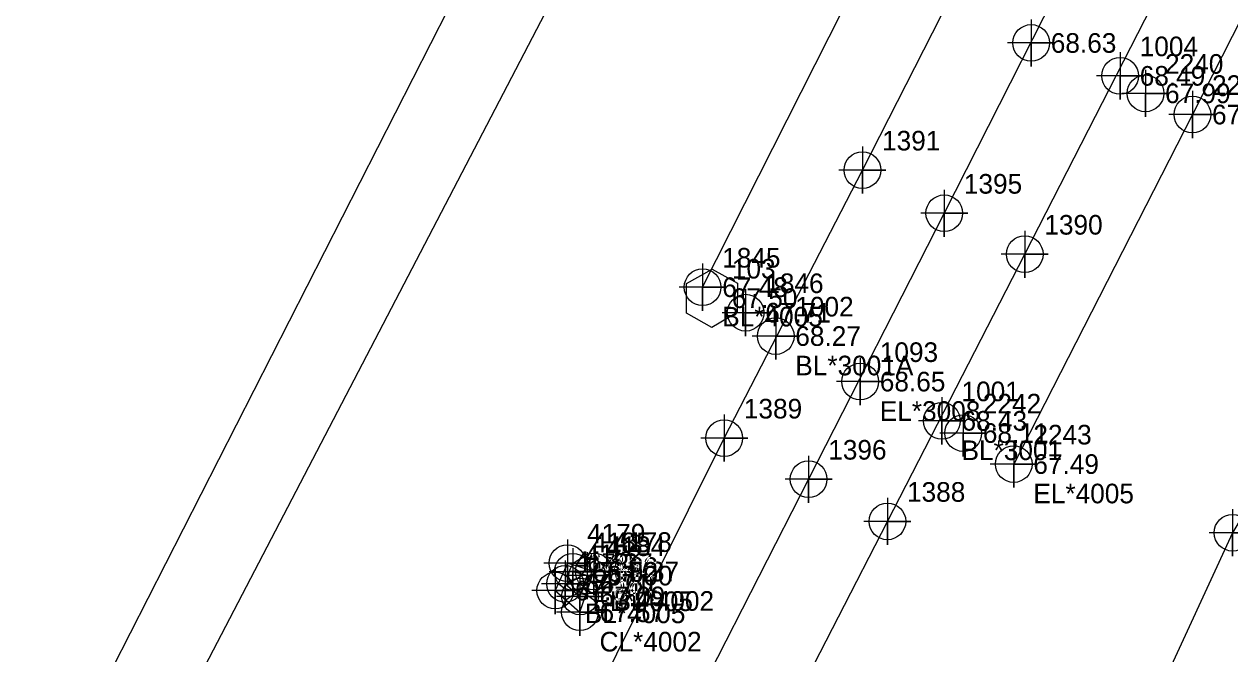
# Model space of a CAD drawing. Extents: x 2062781 to 2066835, y 358981 to 366501.
# Drawn here: x 2065768.5 to 2065922.3, y 364975.6 to 365055.9 of the extents above; entities that cross this region are included whole.
import ezdxf

# ---------------------------------------------------------------- set-up
doc = ezdxf.new("R2010")
doc.units = 0
for name, color, linetype in [('CTL GPS Vertical CELL', 7, 'Continuous'), ('CTL GPS Vertical Cogo Elevation', 7, 'Continuous'), ('CTL GPS Vertical Cogo Number', 7, 'Continuous'), ('Exist DTM Breakline', 7, 'Continuous'), ('Exist DTM Breakline Cogo Comment', 7, 'Continuous'), ('Exist DTM Breakline Cogo Elevation', 7, 'Continuous'), ('Exist DTM Breakline Cogo Number', 7, 'Continuous'), ('Exist DTM Breakline Cogo Point CELL', 7, 'Continuous'), ('Exist DTM Crownline', 7, 'Continuous'), ('Exist DTM Crownline Cogo Comment', 7, 'Continuous'), ('Exist DTM Crownline Cogo Elevation', 7, 'Continuous'), ('Exist DTM Crownline Cogo Number', 7, 'Continuous'), ('Exist DTM Crownline Cogo Point CELL', 7, 'Continuous'), ('Exist DTM Regular Point CELL', 7, 'Continuous'), ('Exist DTM Regular Point Cogo Elevation', 7, 'Continuous'), ('Exist DTM Regular Point Cogo Number', 7, 'Continuous'), ('Exist DTM Ridgeline', 7, 'Continuous'), ('Exist DTM Ridgeline Cogo Comment', 7, 'Continuous'), ('Exist DTM Ridgeline Cogo Elevation', 7, 'Continuous'), ('Exist DTM Ridgeline Cogo Number', 7, 'Continuous'), ('Exist DTM Ridgeline Cogo Point CELL', 7, 'Continuous'), ('Exist Roads EOP', 7, 'Continuous'), ('Exist Roads EOP Cogo Comment', 7, 'Continuous'), ('Exist Roads EOP Cogo Elevation', 7, 'Continuous'), ('Exist Roads EOP Cogo Number', 7, 'Continuous'), ('Exist Roads EOP Cogo Point CELL', 7, 'Continuous'), ('Exist Roads Soil', 7, 'Continuous')]:
    doc.layers.add(name, color=color, linetype=linetype)

msp = doc.modelspace()

# ---------------------------------------------------------------- linework, layer by layer
at = {"layer": 'CTL GPS Vertical CELL'}
msp.add_line((2065856.24, 365020.97), (2065856.24, 365020.97), dxfattribs=at)
msp.add_lwpolyline([(2065853, 365022.84), (2065856.25, 365024.65), (2065859.5, 365022.87), (2065859.45, 365019.14), (2065856.2, 365017.25), (2065853, 365019.07)], close=True, dxfattribs=at)
at = {"layer": 'Exist DTM Breakline'}
for points in [[(2066391.6, 365972.89), (2066361.73, 365914.52), (2066331.12, 365854.95), (2066302.46, 365802.64), (2066279.52, 365756.79), (2066256.07, 365710.47), (2066233.12, 365662.29), (2066208.82, 365616.84), (2066185.2, 365570.46), (2066159.54, 365522.1), (2066137.86, 365478.97), (2066113.47, 365429.54), (2066089.97, 365381.51), (2066063.32, 365330.49), (2066038.93, 365282.51), (2066014.92, 365234.83), (2065991.3, 365189.77), (2065966.18, 365140.63), (2065942.83, 365094.21), (2065917.49, 365044.37), (2065894.71, 364999.83)], [(2065855.04, 365022.37), (2065881.96, 365075.62), (2065912.8, 365134.88), (2065934.54, 365180.29), (2065958.76, 365228.22), (2065982.22, 365275.67), (2066005.39, 365319.97), (2066028.56, 365365.33), (2066047.41, 365403.57), (2066072.23, 365451.4), (2066094.41, 365496.9), (2066117.74, 365542.01), (2066140.9, 365588.6), (2066164.03, 365634.27), (2066187.25, 365680.45), (2066209.45, 365725.39), (2066232.88, 365773.48), (2066256.9, 365819.9), (2066281.9, 365870.6), (2066303.63, 365917.65)], [(2065837.52, 364984.56), (2065839.41, 364982.97), (2065840.34, 364985.62), (2065838.49, 364986.1)], [(2065837.52, 364984.56), (2065839.41, 364982.97), (2065840.34, 364985.62), (2065838.49, 364986.1)], [(2065837.52, 364984.56), (2065839.41, 364982.97), (2065840.34, 364985.62), (2065838.49, 364986.1)], [(2065837.52, 364984.56), (2065839.41, 364982.97), (2065840.34, 364985.62), (2065838.49, 364986.1)]]:
    msp.add_lwpolyline(points, dxfattribs=at)
at = {"layer": 'Exist DTM Breakline Cogo Point CELL'}
for points in [[(2065917.49, 365047.37), (2065917.49, 365041.37), (2065917.49, 365044.37), (2065920.49, 365044.37), (2065914.49, 365044.37)], [(2065855.04, 365025.37), (2065855.04, 365019.37), (2065855.04, 365022.37), (2065858.04, 365022.37), (2065852.04, 365022.37)], [(2065894.71, 365002.83), (2065894.71, 364996.83), (2065894.71, 364999.83), (2065897.71, 364999.83), (2065891.71, 364999.83)], [(2065838.49, 364989.1), (2065838.49, 364983.1), (2065838.49, 364986.1), (2065841.49, 364986.1), (2065835.49, 364986.1)], [(2065838.49, 364989.1), (2065838.49, 364983.1), (2065838.49, 364986.1), (2065841.49, 364986.1), (2065835.49, 364986.1)], [(2065838.49, 364989.1), (2065838.49, 364983.1), (2065838.49, 364986.1), (2065841.49, 364986.1), (2065835.49, 364986.1)], [(2065840.34, 364988.62), (2065840.34, 364982.62), (2065840.34, 364985.62), (2065843.34, 364985.62), (2065837.34, 364985.62)], [(2065840.34, 364988.62), (2065840.34, 364982.62), (2065840.34, 364985.62), (2065843.34, 364985.62), (2065837.34, 364985.62)], [(2065840.34, 364988.62), (2065840.34, 364982.62), (2065840.34, 364985.62), (2065843.34, 364985.62), (2065837.34, 364985.62)], [(2065837.52, 364987.56), (2065837.52, 364981.56), (2065837.52, 364984.56), (2065840.52, 364984.56), (2065834.52, 364984.56)], [(2065837.52, 364987.56), (2065837.52, 364981.56), (2065837.52, 364984.56), (2065840.52, 364984.56), (2065834.52, 364984.56)], [(2065837.52, 364987.56), (2065837.52, 364981.56), (2065837.52, 364984.56), (2065840.52, 364984.56), (2065834.52, 364984.56)], [(2065839.41, 364985.97), (2065839.41, 364979.97), (2065839.41, 364982.97), (2065842.41, 364982.97), (2065836.41, 364982.97)], [(2065839.41, 364985.97), (2065839.41, 364979.97), (2065839.41, 364982.97), (2065842.41, 364982.97), (2065836.41, 364982.97)], [(2065839.41, 364985.97), (2065839.41, 364979.97), (2065839.41, 364982.97), (2065842.41, 364982.97), (2065836.41, 364982.97)]]:
    msp.add_lwpolyline(points, dxfattribs=at)
for centre in [(2065917.49, 365044.37), (2065855.04, 365022.37), (2065894.71, 364999.83), (2065838.49, 364986.1), (2065838.49, 364986.1), (2065838.49, 364986.1), (2065837.52, 364984.56), (2065837.52, 364984.56), (2065837.52, 364984.56), (2065840.34, 364985.62), (2065840.34, 364985.62), (2065840.34, 364985.62), (2065839.41, 364982.97), (2065839.41, 364982.97), (2065839.41, 364982.97)]:
    msp.add_circle(centre, 2.34, dxfattribs=at)
at = {"layer": 'Exist DTM Crownline'}
msp.add_lwpolyline([(2065905.53, 365070.58), (2065885.85, 365031.79), (2065868.56, 364997.9), (2065849.54, 364960.7), (2065829.64, 364921.35), (2065809.58, 364881.91), (2065791.06, 364845.43)], dxfattribs=at)
at = {"layer": 'Exist DTM Crownline Cogo Point CELL'}
for points in [[(2065896.93, 365056.49), (2065896.93, 365050.49), (2065896.93, 365053.49), (2065899.93, 365053.49), (2065893.93, 365053.49)], [(2065885.85, 365034.79), (2065885.85, 365028.79), (2065885.85, 365031.79), (2065888.85, 365031.79), (2065882.85, 365031.79)], [(2065885.85, 365034.79), (2065885.85, 365028.79), (2065885.85, 365031.79), (2065888.85, 365031.79), (2065882.85, 365031.79)], [(2065885.85, 365034.79), (2065885.85, 365028.79), (2065885.85, 365031.79), (2065888.85, 365031.79), (2065882.85, 365031.79)], [(2065875.13, 365013.34), (2065875.13, 365007.34), (2065875.13, 365010.34), (2065878.13, 365010.34), (2065872.13, 365010.34)], [(2065868.56, 365000.9), (2065868.56, 364994.9), (2065868.56, 364997.9), (2065871.56, 364997.9), (2065865.56, 364997.9)], [(2065868.56, 365000.9), (2065868.56, 364994.9), (2065868.56, 364997.9), (2065871.56, 364997.9), (2065865.56, 364997.9)], [(2065868.56, 365000.9), (2065868.56, 364994.9), (2065868.56, 364997.9), (2065871.56, 364997.9), (2065865.56, 364997.9)]]:
    msp.add_lwpolyline(points, dxfattribs=at)
for centre in [(2065896.93, 365053.49), (2065885.85, 365031.79), (2065885.85, 365031.79), (2065885.85, 365031.79), (2065875.13, 365010.34), (2065868.56, 364997.9), (2065868.56, 364997.9), (2065868.56, 364997.9)]:
    msp.add_circle(centre, 2.34, dxfattribs=at)
at = {"layer": 'Exist DTM Regular Point CELL'}
for points in [[(2065911.5, 365050.07), (2065911.5, 365044.07), (2065911.5, 365047.07), (2065914.5, 365047.07), (2065908.5, 365047.07)], [(2065860.53, 365022.12), (2065860.53, 365016.12), (2065860.53, 365019.12), (2065863.53, 365019.12), (2065857.53, 365019.12)], [(2065888.27, 365006.78), (2065888.27, 365000.78), (2065888.27, 365003.78), (2065891.27, 365003.78), (2065885.27, 365003.78)]]:
    msp.add_lwpolyline(points, dxfattribs=at)
for centre in [(2065911.5, 365047.07), (2065860.53, 365019.12), (2065888.27, 365003.78)]:
    msp.add_circle(centre, 2.34, dxfattribs=at)
at = {"layer": 'Exist DTM Ridgeline'}
for points in [[(2065976.04, 365100.9), (2065942.68, 365025.14), (2065922.61, 364991.08), (2065906.73, 364956.7), (2065890.12, 364964.27), (2065885.1, 364954.92), (2065900.42, 364943.73), (2065889.78, 364927.81), (2065854.06, 364855.92)], [(2065841.18, 364986.14), (2065837.81, 364987.21), (2065836.26, 364983.71), (2065839.4, 364980.95), (2065841.18, 364986.14)], [(2065841.18, 364986.14), (2065837.81, 364987.21), (2065836.26, 364983.71), (2065839.4, 364980.95), (2065841.18, 364986.14)], [(2065841.18, 364986.14), (2065837.81, 364987.21), (2065836.26, 364983.71), (2065839.4, 364980.95), (2065841.18, 364986.14)], [(2065841.18, 364986.14), (2065837.81, 364987.21), (2065836.26, 364983.71), (2065839.4, 364980.95), (2065841.18, 364986.14)]]:
    msp.add_lwpolyline(points, dxfattribs=at)
at = {"layer": 'Exist DTM Ridgeline Cogo Point CELL'}
for points in [[(2065922.61, 364994.08), (2065922.61, 364988.08), (2065922.61, 364991.08), (2065925.61, 364991.08), (2065919.61, 364991.08)], [(2065837.81, 364990.21), (2065837.81, 364984.21), (2065837.81, 364987.21), (2065840.81, 364987.21), (2065834.81, 364987.21)], [(2065837.81, 364990.21), (2065837.81, 364984.21), (2065837.81, 364987.21), (2065840.81, 364987.21), (2065834.81, 364987.21)], [(2065837.81, 364990.21), (2065837.81, 364984.21), (2065837.81, 364987.21), (2065840.81, 364987.21), (2065834.81, 364987.21)], [(2065841.18, 364989.14), (2065841.18, 364983.14), (2065841.18, 364986.14), (2065844.18, 364986.14), (2065838.18, 364986.14)], [(2065841.18, 364989.14), (2065841.18, 364983.14), (2065841.18, 364986.14), (2065844.18, 364986.14), (2065838.18, 364986.14)], [(2065841.18, 364989.14), (2065841.18, 364983.14), (2065841.18, 364986.14), (2065844.18, 364986.14), (2065838.18, 364986.14)], [(2065836.26, 364986.71), (2065836.26, 364980.71), (2065836.26, 364983.71), (2065839.26, 364983.71), (2065833.26, 364983.71)], [(2065836.26, 364986.71), (2065836.26, 364980.71), (2065836.26, 364983.71), (2065839.26, 364983.71), (2065833.26, 364983.71)], [(2065836.26, 364986.71), (2065836.26, 364980.71), (2065836.26, 364983.71), (2065839.26, 364983.71), (2065833.26, 364983.71)], [(2065839.4, 364983.95), (2065839.4, 364977.95), (2065839.4, 364980.95), (2065842.4, 364980.95), (2065836.4, 364980.95)], [(2065839.4, 364983.95), (2065839.4, 364977.95), (2065839.4, 364980.95), (2065842.4, 364980.95), (2065836.4, 364980.95)], [(2065839.4, 364983.95), (2065839.4, 364977.95), (2065839.4, 364980.95), (2065842.4, 364980.95), (2065836.4, 364980.95)]]:
    msp.add_lwpolyline(points, dxfattribs=at)
for centre in [(2065922.61, 364991.08), (2065837.81, 364987.21), (2065837.81, 364987.21), (2065837.81, 364987.21), (2065841.18, 364986.14), (2065841.18, 364986.14), (2065841.18, 364986.14), (2065836.26, 364983.71), (2065836.26, 364983.71), (2065836.26, 364983.71), (2065839.4, 364980.95), (2065839.4, 364980.95), (2065839.4, 364980.95)]:
    msp.add_circle(centre, 2.34, dxfattribs=at)
at = {"layer": 'Exist Roads EOP'}
for points in [[(2065779.28, 364851.09), (2065784.35, 364857.33), (2065800.59, 364889.52), (2065820.01, 364928.8), (2065839.55, 364966.5), (2065857.8, 365003.14), (2065875.42, 365037.29), (2065895.47, 365076.64)], [(2065800.45, 364839.68), (2065820.38, 364878.76), (2065840.54, 364917.52), (2065859.89, 364956.08), (2065878.6, 364992.53), (2065896.11, 365026.57), (2065915.94, 365065.27)]]:
    msp.add_lwpolyline(points, dxfattribs=at)
at = {"layer": 'Exist Roads EOP Cogo Point CELL'}
for points in [[(2065908.27, 365052.3), (2065908.27, 365046.3), (2065908.27, 365049.3), (2065911.27, 365049.3), (2065905.27, 365049.3)], [(2065875.42, 365040.29), (2065875.42, 365034.29), (2065875.42, 365037.29), (2065878.42, 365037.29), (2065872.42, 365037.29)], [(2065875.42, 365040.29), (2065875.42, 365034.29), (2065875.42, 365037.29), (2065878.42, 365037.29), (2065872.42, 365037.29)], [(2065875.42, 365040.29), (2065875.42, 365034.29), (2065875.42, 365037.29), (2065878.42, 365037.29), (2065872.42, 365037.29)], [(2065896.11, 365029.57), (2065896.11, 365023.57), (2065896.11, 365026.57), (2065899.11, 365026.57), (2065893.11, 365026.57)], [(2065896.11, 365029.57), (2065896.11, 365023.57), (2065896.11, 365026.57), (2065899.11, 365026.57), (2065893.11, 365026.57)], [(2065896.11, 365029.57), (2065896.11, 365023.57), (2065896.11, 365026.57), (2065899.11, 365026.57), (2065893.11, 365026.57)], [(2065864.36, 365019.14), (2065864.36, 365013.14), (2065864.36, 365016.14), (2065867.36, 365016.14), (2065861.36, 365016.14)], [(2065885.55, 365008.34), (2065885.55, 365002.34), (2065885.55, 365005.34), (2065888.55, 365005.34), (2065882.55, 365005.34)], [(2065857.8, 365006.14), (2065857.8, 365000.14), (2065857.8, 365003.14), (2065860.8, 365003.14), (2065854.8, 365003.14)], [(2065857.8, 365006.14), (2065857.8, 365000.14), (2065857.8, 365003.14), (2065860.8, 365003.14), (2065854.8, 365003.14)], [(2065857.8, 365006.14), (2065857.8, 365000.14), (2065857.8, 365003.14), (2065860.8, 365003.14), (2065854.8, 365003.14)], [(2065878.6, 364995.53), (2065878.6, 364989.53), (2065878.6, 364992.53), (2065881.6, 364992.53), (2065875.6, 364992.53)], [(2065878.6, 364995.53), (2065878.6, 364989.53), (2065878.6, 364992.53), (2065881.6, 364992.53), (2065875.6, 364992.53)], [(2065878.6, 364995.53), (2065878.6, 364989.53), (2065878.6, 364992.53), (2065881.6, 364992.53), (2065875.6, 364992.53)]]:
    msp.add_lwpolyline(points, dxfattribs=at)
for centre in [(2065908.27, 365049.3), (2065875.42, 365037.29), (2065875.42, 365037.29), (2065875.42, 365037.29), (2065896.11, 365026.57), (2065896.11, 365026.57), (2065896.11, 365026.57), (2065864.36, 365016.14), (2065885.55, 365005.34), (2065857.8, 365003.14), (2065857.8, 365003.14), (2065857.8, 365003.14), (2065878.6, 364992.53), (2065878.6, 364992.53), (2065878.6, 364992.53)]:
    msp.add_circle(centre, 2.34, dxfattribs=at)
at = {"layer": 'Exist Roads Soil'}
for points in [[(2065851.89, 365115.26), (2065768.54, 364951.8)], [(2065862.37, 365109.95), (2065777.28, 364946.67)]]:
    msp.add_lwpolyline(points, dxfattribs=at)

# ---------------------------------------------------------------- texts
at = {"layer": 'CTL GPS Vertical Cogo Elevation'}
msp.add_text('67.50', height=2.5, dxfattribs=at).set_placement((2065858.77, 365019.72))
at = {"layer": 'CTL GPS Vertical Cogo Number'}
msp.add_text('103', height=2.5, dxfattribs=at).set_placement((2065858.77, 365023.47))
msp.add_text('103', height=2.5, dxfattribs=at).set_placement((2065858.77, 365023.47))
at = {"layer": 'Exist DTM Breakline Cogo Comment'}
for s, p in [('BL*4005', (2065857.54, 365017.37)), ('EL*4005', (2065897.21, 364994.83)), ('EL*4005', (2065840.99, 364981.1)), ('EL*4005', (2065840.99, 364981.1)), ('EL*4005', (2065840.99, 364981.1)), ('BL*4005', (2065840.02, 364979.56)), ('BL*4005', (2065840.02, 364979.56)), ('BL*4005', (2065840.02, 364979.56))]:
    msp.add_text(s, height=2.5, dxfattribs=at).set_placement(p)
at = {"layer": 'Exist DTM Breakline Cogo Elevation'}
for s, p in [('67.40', (2065919.99, 365043.12)), ('67.48', (2065857.54, 365021.12)), ('67.49', (2065897.21, 364998.58)), ('66.82', (2065840.99, 364984.85)), ('66.82', (2065840.99, 364984.85)), ('66.82', (2065840.99, 364984.85)), ('67.00', (2065842.84, 364984.37)), ('67.00', (2065842.84, 364984.37)), ('67.00', (2065842.84, 364984.37)), ('66.71', (2065840.02, 364983.31)), ('66.71', (2065840.02, 364983.31)), ('66.71', (2065840.02, 364983.31)), ('67.09', (2065841.91, 364981.72)), ('67.09', (2065841.91, 364981.72)), ('67.09', (2065841.91, 364981.72))]:
    msp.add_text(s, height=2.5, dxfattribs=at).set_placement(p)
at = {"layer": 'Exist DTM Breakline Cogo Number'}
for s, p in [('2241', (2065919.99, 365046.87)), ('1845', (2065857.54, 365024.87)), ('2243', (2065897.21, 365002.33)), ('4185', (2065840.99, 364988.6)), ('4185', (2065840.99, 364988.6)), ('4185', (2065840.99, 364988.6)), ('4184', (2065842.84, 364988.12)), ('4184', (2065842.84, 364988.12)), ('4184', (2065842.84, 364988.12)), ('4182', (2065840.02, 364987.06)), ('4182', (2065840.02, 364987.06)), ('4182', (2065840.02, 364987.06)), ('4183', (2065841.91, 364985.47)), ('4183', (2065841.91, 364985.47)), ('4183', (2065841.91, 364985.47))]:
    msp.add_text(s, height=2.5, dxfattribs=at).set_placement(p)
at = {"layer": 'Exist DTM Crownline Cogo Comment'}
msp.add_text('EL*3008', height=2.5, dxfattribs=at).set_placement((2065877.63, 365005.34))
at = {"layer": 'Exist DTM Crownline Cogo Elevation'}
for s, p in [('68.63', (2065899.43, 365052.24)), ('68.65', (2065877.63, 365009.09))]:
    msp.add_text(s, height=2.5, dxfattribs=at).set_placement(p)
at = {"layer": 'Exist DTM Crownline Cogo Number'}
for s, p in [('1395', (2065888.35, 365034.29)), ('1395', (2065888.35, 365034.29)), ('1395', (2065888.35, 365034.29)), ('1093', (2065877.63, 365012.84)), ('1396', (2065871.06, 365000.4)), ('1396', (2065871.06, 365000.4)), ('1396', (2065871.06, 365000.4))]:
    msp.add_text(s, height=2.5, dxfattribs=at).set_placement(p)
at = {"layer": 'Exist DTM Regular Point Cogo Elevation'}
for s, p in [('67.99', (2065914, 365045.82)), ('67.71', (2065863.03, 365017.87)), ('68.11', (2065890.77, 365002.53))]:
    msp.add_text(s, height=2.5, dxfattribs=at).set_placement(p)
at = {"layer": 'Exist DTM Regular Point Cogo Number'}
for s, p in [('2240', (2065914, 365049.57)), ('1846', (2065863.03, 365021.62)), ('2242', (2065890.77, 365006.28))]:
    msp.add_text(s, height=2.5, dxfattribs=at).set_placement(p)
at = {"layer": 'Exist DTM Ridgeline Cogo Comment'}
for s, p in [('BL*4002', (2065843.68, 364981.14)), ('BL*4002', (2065843.68, 364981.14)), ('BL*4002', (2065843.68, 364981.14)), ('CL*4002', (2065841.9, 364975.95)), ('CL*4002', (2065841.9, 364975.95)), ('CL*4002', (2065841.9, 364975.95))]:
    msp.add_text(s, height=2.5, dxfattribs=at).set_placement(p)
at = {"layer": 'Exist DTM Ridgeline Cogo Elevation'}
for s, p in [('67.37', (2065840.31, 364985.96)), ('67.37', (2065840.31, 364985.96)), ('67.37', (2065840.31, 364985.96)), ('67.37', (2065843.68, 364984.89)), ('67.37', (2065843.68, 364984.89)), ('67.37', (2065843.68, 364984.89)), ('67.34', (2065838.76, 364982.46)), ('67.34', (2065838.76, 364982.46)), ('67.34', (2065838.76, 364982.46)), ('67.57', (2065841.9, 364979.7)), ('67.57', (2065841.9, 364979.7)), ('67.57', (2065841.9, 364979.7))]:
    msp.add_text(s, height=2.5, dxfattribs=at).set_placement(p)
at = {"layer": 'Exist DTM Ridgeline Cogo Number'}
for s, p in [('4179', (2065840.31, 364989.71)), ('4179', (2065840.31, 364989.71)), ('4179', (2065840.31, 364989.71)), ('4178', (2065843.68, 364988.64)), ('4178', (2065843.68, 364988.64)), ('4178', (2065843.68, 364988.64)), ('4180', (2065838.76, 364986.21)), ('4180', (2065838.76, 364986.21)), ('4180', (2065838.76, 364986.21)), ('4181', (2065841.9, 364983.45)), ('4181', (2065841.9, 364983.45)), ('4181', (2065841.9, 364983.45))]:
    msp.add_text(s, height=2.5, dxfattribs=at).set_placement(p)
at = {"layer": 'Exist Roads EOP Cogo Comment'}
for s, p in [('BL*3001A', (2065866.86, 365011.14)), ('BL*3001', (2065888.05, 365000.34))]:
    msp.add_text(s, height=2.5, dxfattribs=at).set_placement(p)
at = {"layer": 'Exist Roads EOP Cogo Elevation'}
for s, p in [('68.49', (2065910.77, 365048.05)), ('68.27', (2065866.86, 365014.89)), ('68.43', (2065888.05, 365004.09))]:
    msp.add_text(s, height=2.5, dxfattribs=at).set_placement(p)
at = {"layer": 'Exist Roads EOP Cogo Number'}
for s, p in [('1004', (2065910.77, 365051.8)), ('1391', (2065877.92, 365039.79)), ('1391', (2065877.92, 365039.79)), ('1391', (2065877.92, 365039.79)), ('1390', (2065898.61, 365029.07)), ('1390', (2065898.61, 365029.07)), ('1390', (2065898.61, 365029.07)), ('1002', (2065866.86, 365018.64)), ('1001', (2065888.05, 365007.84)), ('1389', (2065860.3, 365005.64)), ('1389', (2065860.3, 365005.64)), ('1389', (2065860.3, 365005.64)), ('1388', (2065881.1, 364995.03)), ('1388', (2065881.1, 364995.03)), ('1388', (2065881.1, 364995.03))]:
    msp.add_text(s, height=2.5, dxfattribs=at).set_placement(p)

doc.saveas('drawing.dxf')
